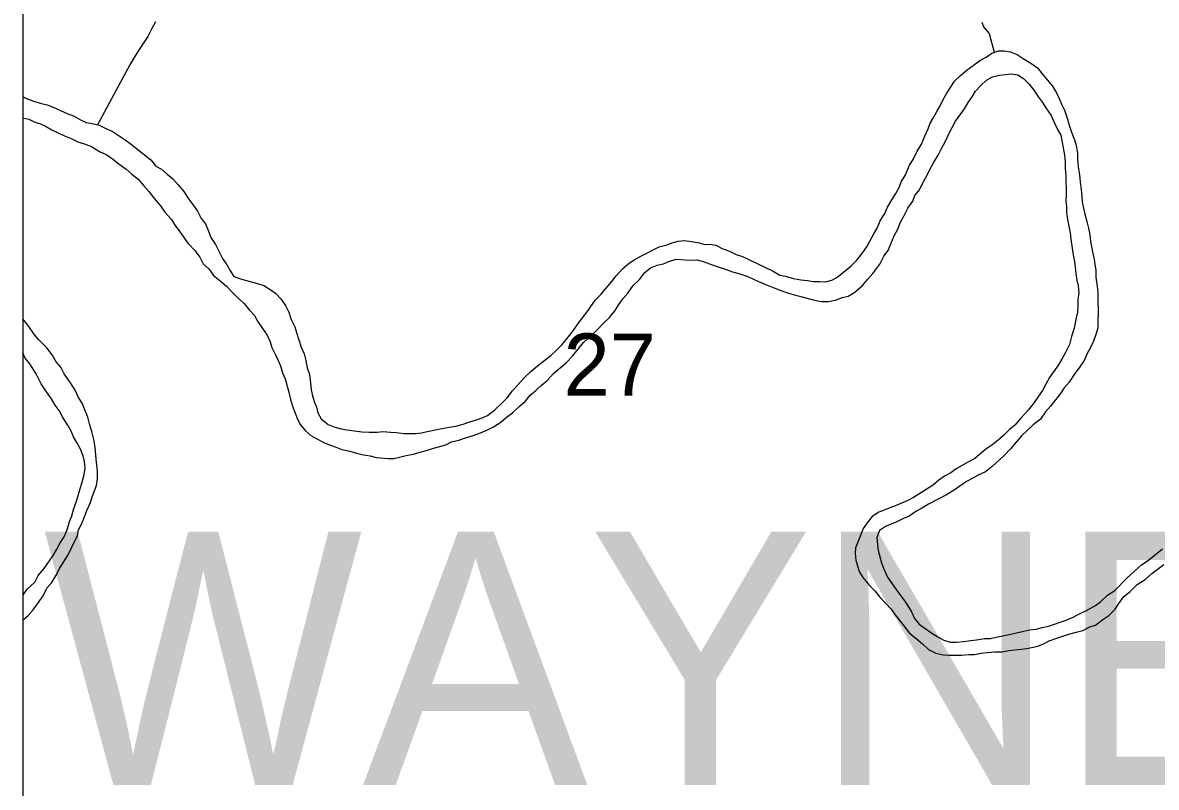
# Model space of a CAD drawing. Extents: x -3.3 to 34, y 0 to 56.8.
# Drawn here: x -3.304 to -2.54, y 29.951 to 30.466 of the extents above; entities that cross this region are included whole.
import ezdxf

# ---------------------------------------------------------------- set-up
doc = ezdxf.new("R2010")
doc.units = 0
for name, color, linetype in [('GM_X_Corporation', 7, 'Continuous'), ('GM_X_Major_River', 7, 'Continuous'), ('GM_X_Section_Text', 7, 'Continuous'), ('GM_X_Township_Text', 7, 'Continuous'), ('GT_Project_Cells', 7, 'Continuous'), ('GT_Project_Soil_Layers', 7, 'Continuous'), ('SH_Data', 7, 'Continuous')]:
    doc.layers.add(name, color=color, linetype=linetype)

msp = doc.modelspace()

# ---------------------------------------------------------------- linework, layer by layer
at = {"layer": 'GM_X_Corporation'}
msp.add_lwpolyline([(-3.30393, 33.7379), (-3.30393, 28.07705), (1.56989, 28.07705), (1.59424, 28.73823), (1.64589, 29.81689), (1.65379, 30.0279), (1.68495, 30.79802), (1.68821, 30.98908), (1.68831, 30.9953), (1.68852, 31.00753), (1.69805, 31.56614), (1.74587, 32.36303)], dxfattribs=at)
msp.add_lwpolyline([(-3.30393, 30.76526), (-3.30393, 29.75009), (-2.4143, 29.73246), (-2.39277, 30.73672)], close=True, dxfattribs=at)
at = {"layer": 'GM_X_Major_River'}
for points in [[(-2.71786, 30.34684), (-2.71526, 30.35105), (-2.71304, 30.35526), (-2.71158, 30.35907), (-2.70898, 30.36328), (-2.70604, 30.37015), (-2.70344, 30.37398), (-2.70086, 30.37971), (-2.69788, 30.3843), (-2.69568, 30.38965), (-2.69348, 30.39461), (-2.69201, 30.39842), (-2.68979, 30.40225), (-2.68757, 30.40645), (-2.68534, 30.41028), (-2.6835, 30.4141), (-2.68091, 30.41869), (-2.67831, 30.42252), (-2.67571, 30.42673), (-2.67159, 30.43058), (-2.66709, 30.43444), (-2.66221, 30.43792), (-2.65808, 30.44101), (-2.65431, 30.44296), (-2.65056, 30.44567), (-2.64603, 30.44725), (-2.64224, 30.4473), (-2.63806, 30.4466), (-2.63348, 30.44476), (-2.62927, 30.44216), (-2.6243, 30.43882), (-2.61971, 30.43585), (-2.61662, 30.43171), (-2.61315, 30.42759), (-2.60969, 30.42346), (-2.60697, 30.41895), (-2.60502, 30.41518), (-2.60346, 30.4114), (-2.6015, 30.40726), (-2.59953, 30.40121), (-2.59833, 30.39705), (-2.59676, 30.39252), (-2.59479, 30.38724), (-2.5936, 30.38346), (-2.59277, 30.37816), (-2.59272, 30.37436), (-2.59227, 30.36906), (-2.59144, 30.36376), (-2.59099, 30.35883), (-2.59017, 30.35391), (-2.58973, 30.34936), (-2.58968, 30.34557), (-2.58806, 30.338), (-2.58647, 30.33233), (-2.58527, 30.32779), (-2.58445, 30.32325), (-2.58401, 30.31871), (-2.58238, 30.31076), (-2.58157, 30.30697), (-2.58114, 30.30319), (-2.58033, 30.2994), (-2.58027, 30.29485), (-2.57943, 30.28879), (-2.57899, 30.28425), (-2.57893, 30.27969), (-2.57881, 30.27097), (-2.57911, 30.26489), (-2.57906, 30.26072), (-2.58014, 30.25691), (-2.58197, 30.25157), (-2.58418, 30.24699), (-2.5864, 30.24278), (-2.58824, 30.23858), (-2.59158, 30.2336), (-2.59456, 30.22977), (-2.59828, 30.22403), (-2.60164, 30.22018), (-2.60424, 30.21635), (-2.6076, 30.21214), (-2.61095, 30.20792), (-2.61431, 30.20407), (-2.61766, 30.1991), (-2.62254, 30.19524), (-2.6304, 30.18792), (-2.63414, 30.18369), (-2.63787, 30.17909), (-2.64235, 30.17447), (-2.65022, 30.16716), (-2.65472, 30.16368), (-2.65962, 30.16133), (-2.66338, 30.15939), (-2.66752, 30.15705), (-2.67203, 30.15396), (-2.67579, 30.15125), (-2.68106, 30.14814), (-2.69311, 30.1419), (-2.69762, 30.13919), (-2.70176, 30.13685), (-2.70627, 30.13375), (-2.71004, 30.13218), (-2.71456, 30.12985)], [(-2.6541, 30.4274), (-2.64996, 30.42974), (-2.64543, 30.43094), (-2.63748, 30.43181), (-2.63292, 30.43111), (-2.62909, 30.42851), (-2.62525, 30.42476), (-2.62216, 30.42063), (-2.61906, 30.41612), (-2.61636, 30.41236), (-2.61365, 30.40823), (-2.61056, 30.40372), (-2.6086, 30.39957), (-2.60626, 30.39429), (-2.60393, 30.39053), (-2.60147, 30.3769), (-2.60103, 30.37235), (-2.60097, 30.3678), (-2.60053, 30.36325), (-2.60036, 30.35035), (-2.60068, 30.34618), (-2.60025, 30.34239), (-2.6002, 30.33859), (-2.59938, 30.33367), (-2.59774, 30.32459), (-2.5973, 30.32042), (-2.59564, 30.30982), (-2.59482, 30.30528), (-2.59439, 30.30149), (-2.59396, 30.29732), (-2.59314, 30.29278), (-2.59233, 30.28899), (-2.59188, 30.28407), (-2.59258, 30.27988), (-2.59253, 30.27571), (-2.59284, 30.27115), (-2.59355, 30.26735), (-2.59498, 30.2605), (-2.5968, 30.25478), (-2.59824, 30.24945), (-2.60082, 30.2441), (-2.60304, 30.2399), (-2.60564, 30.23569), (-2.60899, 30.23109), (-2.61159, 30.22726), (-2.61419, 30.22267), (-2.6164, 30.21846), (-2.61901, 30.21464), (-2.62199, 30.21042), (-2.62608, 30.20505), (-2.63094, 30.19967), (-2.63505, 30.19506), (-2.6388, 30.19198), (-2.64254, 30.18813), (-2.64629, 30.18504), (-2.65041, 30.18157), (-2.65455, 30.17886), (-2.66205, 30.17268), (-2.66619, 30.17035), (-2.67447, 30.16568), (-2.67822, 30.16298), (-2.68236, 30.16064), (-2.68612, 30.15794), (-2.68987, 30.15485), (-2.69964, 30.14864), (-2.7034, 30.14632), (-2.70717, 30.14437), (-2.71131, 30.14241), (-2.71508, 30.14084), (-2.71923, 30.13927), (-2.723, 30.1377), (-2.72678, 30.13651), (-2.73129, 30.13341), (-2.73465, 30.12919), (-2.73725, 30.12536), (-2.74092, 30.1162), (-2.74238, 30.11239), (-2.74271, 30.10859), (-2.74227, 30.10404), (-2.73989, 30.09649), (-2.73756, 30.09235), (-2.73294, 30.0871), (-2.72948, 30.08335), (-2.72601, 30.07922), (-2.7187, 30.07135), (-2.71561, 30.06722), (-2.71059, 30.06084), (-2.70596, 30.05483), (-2.70175, 30.05148), (-2.69715, 30.04775), (-2.6933, 30.044), (-2.68834, 30.04142), (-2.6834, 30.04035), (-2.6796, 30.04002), (-2.67088, 30.04014), (-2.66634, 30.04058), (-2.66217, 30.04064), (-2.65763, 30.04146), (-2.65346, 30.04189), (-2.64854, 30.04234), (-2.64361, 30.04241)], [(-3.06969, 30.17431), (-3.0655, 30.17323), (-3.05753, 30.17258), (-3.05374, 30.17263), (-3.04996, 30.17344), (-3.04543, 30.17464), (-3.04051, 30.17547), (-3.03673, 30.17666), (-3.03258, 30.17785), (-3.02767, 30.17944), (-3.0186, 30.18184), (-3.01484, 30.18379), (-3.00992, 30.18499), (-3.00539, 30.18657), (-3.00086, 30.18777), (-2.99633, 30.18935), (-2.99105, 30.1917), (-2.98653, 30.19404), (-2.98165, 30.19714), (-2.9779, 30.20023), (-2.97377, 30.20332), (-2.96927, 30.20756), (-2.96515, 30.21103), (-2.96179, 30.21525), (-2.95804, 30.21834), (-2.9543, 30.2218), (-2.95055, 30.22489), (-2.94607, 30.22988), (-2.93707, 30.2376), (-2.93333, 30.24144), (-2.92587, 30.25065), (-2.91688, 30.25912), (-2.9124, 30.26373), (-2.90828, 30.26758), (-2.90455, 30.27219), (-2.90195, 30.2764), (-2.89934, 30.28023), (-2.89599, 30.28407), (-2.89226, 30.28905), (-2.88815, 30.29328), (-2.88442, 30.29789), (-2.88067, 30.30098), (-2.87614, 30.30293), (-2.87198, 30.30375), (-2.86821, 30.30532), (-2.86331, 30.3069), (-2.8542, 30.30627), (-2.84927, 30.30634), (-2.84508, 30.30526), (-2.84089, 30.3038), (-2.83594, 30.30197), (-2.83137, 30.30051), (-2.82527, 30.29832), (-2.82109, 30.29724), (-2.81575, 30.29541), (-2.81156, 30.29357), (-2.80774, 30.29173), (-2.8024, 30.28953), (-2.79783, 30.28769), (-2.79287, 30.28586), (-2.78754, 30.28404), (-2.78297, 30.28258), (-2.7784, 30.28151), (-2.77422, 30.28043), (-2.76927, 30.27898), (-2.76509, 30.27828), (-2.76054, 30.27834), (-2.75525, 30.27955), (-2.75148, 30.28112), (-2.74732, 30.28193), (-2.7428, 30.28465), (-2.73793, 30.28889), (-2.7342, 30.2935), (-2.73084, 30.29734), (-2.72599, 30.30348), (-2.72341, 30.30882), (-2.72043, 30.31266), (-2.7186, 30.31724), (-2.71639, 30.32258), (-2.7138, 30.32717), (-2.71197, 30.33175), (-2.70975, 30.33595), (-2.70717, 30.3413), (-2.70381, 30.3459), (-2.70235, 30.34971), (-2.69937, 30.35355), (-2.69715, 30.35775), (-2.69419, 30.36349), (-2.69235, 30.3673), (-2.68976, 30.37189), (-2.68679, 30.37687), (-2.68457, 30.38107), (-2.68161, 30.3868), (-2.6794, 30.39139), (-2.67496, 30.3998), (-2.66901, 30.40823), (-2.66642, 30.41244), (-2.66381, 30.41627), (-2.66159, 30.42009), (-2.65785, 30.42394), (-2.6541, 30.4274)], [(-3.30393, 30.41652), (-3.30234, 30.41548), (-3.29738, 30.41365), (-3.29129, 30.41184), (-3.28749, 30.41075), (-3.2833, 30.40929), (-3.27338, 30.40488), (-3.26957, 30.40341), (-3.26498, 30.40082), (-3.26117, 30.39897), (-3.25699, 30.39827), (-3.25242, 30.39719), (-3.24784, 30.39498), (-3.24364, 30.39314), (-3.23484, 30.38719), (-3.23063, 30.38421), (-3.2176, 30.37377), (-3.21413, 30.36964), (-3.21031, 30.36742), (-3.20647, 30.36405), (-3.20264, 30.36107), (-3.19917, 30.35694), (-3.19532, 30.35244), (-3.19222, 30.34755), (-3.18875, 30.34305), (-3.18604, 30.33929), (-3.1837, 30.33439), (-3.18062, 30.33064), (-3.17866, 30.32573), (-3.17708, 30.32158), (-3.17398, 30.31669), (-3.17165, 30.31217), (-3.16931, 30.30727), (-3.16622, 30.30314), (-3.16427, 30.29937), (-3.16156, 30.29523), (-3.15775, 30.29376), (-3.15394, 30.29268), (-3.14976, 30.2916), (-3.14557, 30.29052), (-3.14138, 30.28906), (-3.13717, 30.28646), (-3.13335, 30.28385), (-3.12989, 30.28011), (-3.12641, 30.27522), (-3.12445, 30.27107), (-3.12287, 30.26616), (-3.12053, 30.26126), (-3.11934, 30.25749), (-3.11618, 30.24766)], [(-3.30393, 30.40206), (-3.29987, 30.4011), (-3.29567, 30.39926), (-3.29187, 30.39817), (-3.28805, 30.39633), (-3.28423, 30.3941), (-3.27583, 30.39004), (-3.27126, 30.38821), (-3.26668, 30.386), (-3.26287, 30.38491), (-3.25753, 30.38271), (-3.25218, 30.37936), (-3.24722, 30.37715), (-3.24339, 30.37455), (-3.23918, 30.3712), (-3.2342, 30.36747), (-3.23036, 30.3641), (-3.22614, 30.36075), (-3.22229, 30.35625), (-3.21883, 30.3525), (-3.2142, 30.34649), (-3.21111, 30.34274), (-3.20803, 30.33861), (-3.20379, 30.33374), (-3.20108, 30.3296), (-3.19722, 30.32434), (-3.19258, 30.31757), (-3.18796, 30.3127), (-3.18449, 30.3082), (-3.18215, 30.30367), (-3.17831, 30.30031), (-3.17522, 30.2958), (-3.171, 30.29245), (-3.1664, 30.28871), (-3.16217, 30.28422), (-3.15833, 30.28048), (-3.15449, 30.27711), (-3.15102, 30.27261), (-3.14756, 30.26886), (-3.14561, 30.26509), (-3.14213, 30.26021), (-3.13904, 30.2557), (-3.13708, 30.25117), (-3.13589, 30.24739), (-3.13355, 30.24249), (-3.1316, 30.23872), (-3.13004, 30.23495), (-3.12884, 30.23042), (-3.12689, 30.22627), (-3.12449, 30.21719), (-3.12328, 30.21228), (-3.12209, 30.20774), (-3.12013, 30.20321), (-3.11856, 30.19906), (-3.11661, 30.19529), (-3.11352, 30.19154), (-3.10969, 30.18818), (-3.1051, 30.18559), (-3.1009, 30.18337), (-3.09709, 30.1819), (-3.09328, 30.18044), (-3.08871, 30.1786), (-3.08338, 30.17753), (-3.07881, 30.17608), (-3.07425, 30.175), (-3.06969, 30.17431)], [(-3.11618, 30.24766), (-3.11422, 30.24314), (-3.11302, 30.2386), (-3.1122, 30.23368), (-3.11062, 30.22915), (-3.10978, 30.22347), (-3.10934, 30.21892), (-3.10853, 30.21476), (-3.10734, 30.21098), (-3.10577, 30.20721), (-3.10496, 30.20342), (-3.10263, 30.19928), (-3.09803, 30.19555), (-3.09346, 30.19371), (-3.08927, 30.19263), (-3.08547, 30.19193), (-3.08015, 30.19124), (-3.07521, 30.19055), (-3.07028, 30.19024), (-3.06497, 30.19031), (-3.06081, 30.19075), (-3.05588, 30.19043), (-3.05208, 30.19011), (-3.04676, 30.18942), (-3.03918, 30.18953), (-3.03502, 30.18996), (-3.03123, 30.19077), (-3.0267, 30.19159), (-3.0214, 30.1928), (-3.01648, 30.19363), (-3.01195, 30.19445), (-3.00703, 30.19566), (-3.0025, 30.19724), (-2.99873, 30.19843), (-2.9942, 30.20001), (-2.99043, 30.20157), (-2.98555, 30.20544), (-2.98106, 30.20967), (-2.97732, 30.21352), (-2.97359, 30.21812), (-2.96985, 30.22235), (-2.96537, 30.22734), (-2.96125, 30.23119), (-2.95675, 30.23505), (-2.95188, 30.23891), (-2.94774, 30.242), (-2.944, 30.24547), (-2.94026, 30.24931), (-2.93616, 30.2543), (-2.9328, 30.25852), (-2.92945, 30.2635), (-2.92647, 30.26734), (-2.92275, 30.27232), (-2.91791, 30.27922), (-2.91417, 30.28306), (-2.91044, 30.28729), (-2.90671, 30.29189), (-2.90373, 30.29573), (-2.89962, 30.30034), (-2.89587, 30.30342), (-2.89174, 30.30651), (-2.88722, 30.30885), (-2.8827, 30.31119), (-2.87893, 30.31314), (-2.87479, 30.3151), (-2.87026, 30.3163), (-2.86611, 30.31787), (-2.86195, 30.31907), (-2.85741, 30.31951), (-2.85323, 30.31881), (-2.84867, 30.31811), (-2.8441, 30.31666), (-2.84031, 30.31709), (-2.83651, 30.31638), (-2.83231, 30.31416), (-2.82735, 30.31233), (-2.82277, 30.31012), (-2.81858, 30.30866), (-2.79797, 30.29869), (-2.79339, 30.2961), (-2.78959, 30.29539), (-2.78426, 30.29395), (-2.77932, 30.29288), (-2.77476, 30.29256), (-2.77096, 30.29185), (-2.76679, 30.29191), (-2.76261, 30.29159), (-2.75846, 30.29278), (-2.75469, 30.29474), (-2.74944, 30.29898), (-2.74532, 30.30245), (-2.74158, 30.3063), (-2.73822, 30.31052), (-2.73487, 30.31512), (-2.73265, 30.31894), (-2.73006, 30.32391), (-2.72784, 30.32773), (-2.72563, 30.33308), (-2.72266, 30.33767), (-2.72082, 30.34187), (-2.71786, 30.34684)], [(-3.30393, 30.06364), (-3.3003, 30.06681), (-3.29694, 30.07065), (-3.29321, 30.07563), (-3.28987, 30.08061), (-3.28765, 30.08519), (-3.28429, 30.08903), (-3.28096, 30.09477), (-3.27911, 30.09859), (-3.27317, 30.10778), (-3.27096, 30.11236), (-3.2669, 30.12077), (-3.26619, 30.12457), (-3.26435, 30.12839), (-3.26214, 30.13335), (-3.26068, 30.13754), (-3.2581, 30.14289), (-3.25701, 30.1467), (-3.25408, 30.15433), (-3.25338, 30.15889), (-3.25345, 30.16383), (-3.25389, 30.16837), (-3.25432, 30.17216), (-3.25477, 30.17785), (-3.2552, 30.18164), (-3.25602, 30.18542), (-3.25722, 30.19071), (-3.25881, 30.196), (-3.26001, 30.20054), (-3.26197, 30.20545), (-3.26393, 30.20997), (-3.26626, 30.21374), (-3.26859, 30.21864), (-3.2717, 30.22353), (-3.27595, 30.22954), (-3.27828, 30.23406), (-3.28137, 30.23781), (-3.28408, 30.24233), (-3.28756, 30.24721), (-3.29332, 30.25283), (-3.29641, 30.25658), (-3.29989, 30.26146), (-3.30393, 30.26661)], [(-3.30393, 30.08023), (-3.30092, 30.08463), (-3.29567, 30.08926), (-3.29346, 30.09384), (-3.28935, 30.09845), (-3.2834, 30.10726), (-3.2808, 30.11147), (-3.27859, 30.11567), (-3.27599, 30.11988), (-3.27379, 30.12522), (-3.27233, 30.13017), (-3.27087, 30.13399), (-3.26942, 30.13894), (-3.26759, 30.1439), (-3.26615, 30.14923), (-3.26469, 30.15381), (-3.2636, 30.15761), (-3.26252, 30.1618), (-3.26182, 30.16599), (-3.26226, 30.17053), (-3.26307, 30.17432), (-3.26503, 30.17884), (-3.26736, 30.18336), (-3.26969, 30.18713), (-3.27126, 30.1909), (-3.2732, 30.19467), (-3.27708, 30.20069), (-3.27941, 30.20483), (-3.28211, 30.20859), (-3.28444, 30.21273), (-3.28792, 30.21761), (-3.29141, 30.22288), (-3.29491, 30.22966), (-3.29917, 30.23643), (-3.30226, 30.24018), (-3.30393, 30.2437)], [(-2.71456, 30.12985), (-2.7221, 30.12671), (-2.72623, 30.124), (-2.72807, 30.11942), (-2.72762, 30.11449), (-2.72719, 30.1107), (-2.7248, 30.10239), (-2.72362, 30.09861), (-2.72088, 30.09257), (-2.71663, 30.08656), (-2.71353, 30.08205), (-2.71045, 30.0783), (-2.70775, 30.07454), (-2.70464, 30.06927), (-2.70268, 30.06475), (-2.6996, 30.06099), (-2.69539, 30.05802), (-2.69156, 30.05541), (-2.68697, 30.05244), (-2.68277, 30.05022), (-2.67858, 30.04876), (-2.67441, 30.04882), (-2.66949, 30.04926), (-2.66457, 30.05009), (-2.66078, 30.05052), (-2.65549, 30.05135), (-2.65131, 30.05141), (-2.64753, 30.05222), (-2.64299, 30.05304), (-2.6377, 30.05425), (-2.63392, 30.05507), (-2.62901, 30.05627), (-2.62485, 30.05709), (-2.62068, 30.05752), (-2.61653, 30.05872), (-2.61237, 30.05953), (-2.60105, 30.06348), (-2.59614, 30.06545), (-2.59238, 30.0674), (-2.58673, 30.07013), (-2.58071, 30.07363), (-2.57695, 30.07634), (-2.57246, 30.08057), (-2.56757, 30.08367), (-2.55934, 30.09214), (-2.55447, 30.09638), (-2.5496, 30.101), (-2.54584, 30.10332), (-2.53534, 30.11182)], [(-2.64361, 30.04241), (-2.63907, 30.04323), (-2.63074, 30.0441), (-2.62695, 30.04453), (-2.61939, 30.04616), (-2.61562, 30.04773), (-2.61186, 30.04967), (-2.60658, 30.05164), (-2.60205, 30.05322), (-2.59789, 30.05442), (-2.59374, 30.05561), (-2.5892, 30.05682), (-2.58431, 30.05916), (-2.58053, 30.06035), (-2.57565, 30.06421), (-2.57152, 30.06692), (-2.5674, 30.07115), (-2.5648, 30.07498), (-2.56145, 30.07958), (-2.55733, 30.08306), (-2.55246, 30.08767), (-2.5472, 30.09116), (-2.5427, 30.09502), (-2.53444, 30.1012)]]:
    msp.add_lwpolyline(points, dxfattribs=at)
at = {"layer": 'GT_Project_Soil_Layers'}
for points in [[(-3.2143, 30.46678), (-3.21689, 30.46219), (-3.21948, 30.45684), (-3.22542, 30.44803), (-3.22802, 30.44382), (-3.23173, 30.4377), (-3.25349, 30.39745)], [(-2.65728, 30.46644), (-2.6561, 30.46342), (-2.65225, 30.45892), (-2.64886, 30.44626)]]:
    msp.add_lwpolyline(points, dxfattribs=at)
at = {"layer": 'SH_Data'}
msp.add_line((-3.30393, 34.87705), (-3.30393, 28.07705), dxfattribs=at)

# ---------------------------------------------------------------- texts
at = {"layer": 'GM_X_Section_Text'}
msp.add_text('27', height=0.041856, rotation=0.00001, dxfattribs=at).set_placement((-2.93923, 30.21494))
at = {"layer": 'GM_X_Township_Text'}
msp.add_text('WAYNE', height=0.170455, rotation=0.00001, dxfattribs=at).set_placement((-3.29001, 29.95274))
at = {"layer": 'GT_Project_Cells'}
msp.add_text('Creek', height=0.094674, rotation=62.5028, dxfattribs=at).set_placement((-2.53513, 29.79005))

doc.saveas('drawing.dxf')
